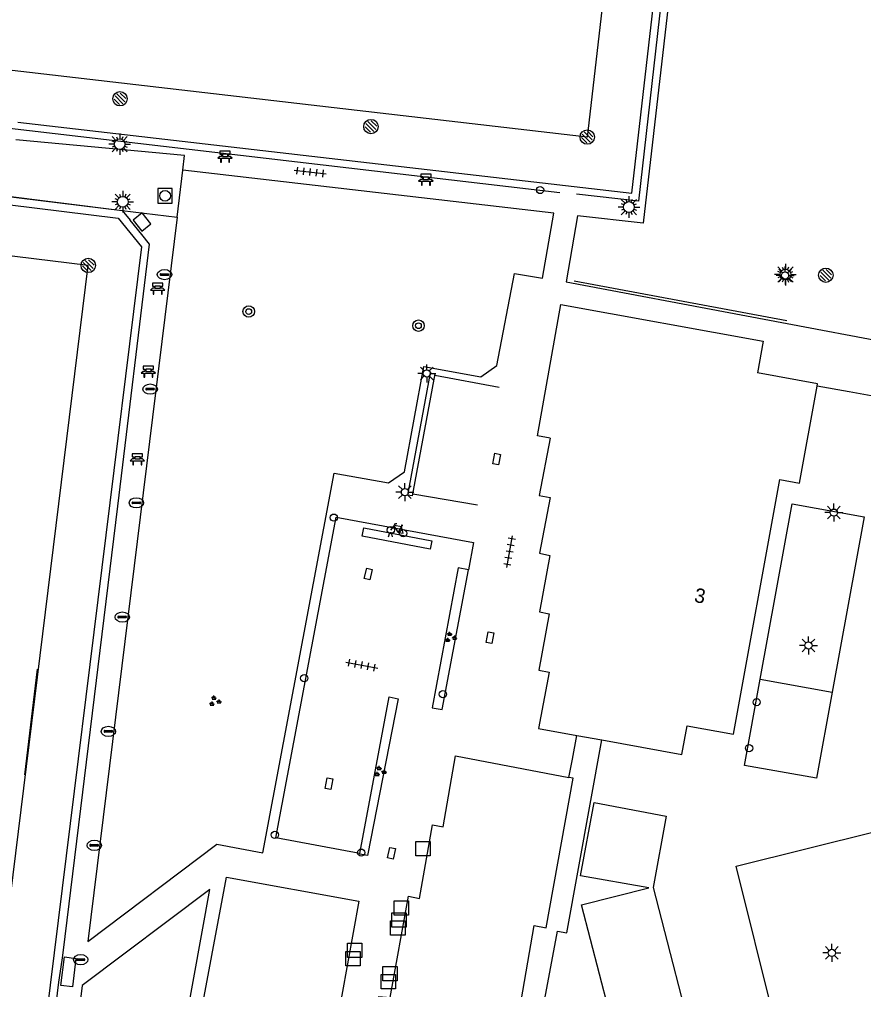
# Model space of a CAD drawing. Extents: x 132994 to 136000, y 393499 to 395512.
# Drawn here: x 134272.6 to 134331.3, y 394800.7 to 394868.2 of the extents above; entities that cross this region are included whole.
import ezdxf

# ---------------------------------------------------------------- set-up
doc = ezdxf.new("R2010")
doc.units = 0
for name, color, linetype in [('bs-afsc-ballenvanger', 7, 'Continuous'), ('bs-afsc-belijning', 7, 'Continuous'), ('bs-afsc-doel', 7, 'Continuous'), ('bs-afsc-hekwerk laag', 7, 'Continuous'), ('bs-afsc-poort', 7, 'Continuous'), ('bs-afsc-schoonlooprooster', 7, 'Continuous'), ('bs-symb-cornervlag', 7, 'Continuous'), ('bs-symb-sproeier', 7, 'Continuous'), ('bs-symb-veldverlichting', 7, 'Continuous'), ('gg-afsc-erfafscheiding', 7, 'Continuous'), ('gg-afsc-hekwerk', 7, 'Continuous'), ('gg-afsc-muur', 7, 'Continuous'), ('gg-anno-huisnummerreeks BGT', 7, 'Continuous'), ('gg-bbg-hoofdgebouw', 7, 'Continuous'), ('gg-knt-verharding', 7, 'Continuous'), ('gg-knt-verharding nz', 7, 'Continuous'), ('gt-symb-bank', 7, 'Continuous'), ('gt-symb-boom', 7, 'Continuous'), ('gt-symb-drainageput', 7, 'Continuous'), ('gt-symb-fietsenrek', 7, 'Continuous'), ('gt-symb-groenvak', 7, 'Continuous'), ('gt-symb-kolk center center', 7, 'Continuous'), ('gt-symb-lichtmast', 7, 'Continuous'), ('gt-symb-rioolschacht', 7, 'Continuous'), ('gt-symb-straatmeubilair', 7, 'Continuous'), ('gt-symb-tegel verharding', 7, 'Continuous'), ('gt-symb-verkeersbordpaal', 7, 'Continuous'), ('gt-symb-vlaggenmast', 7, 'Continuous')]:
    doc.layers.add(name, color=color, linetype=linetype)

# ---------------------------------------------------------------- blocks, each defined once
blk = doc.blocks.new('bs0-SPROEIER')
at = {"layer": 'bs-symb-sproeier'}
for p, q in [((-0.345, 0.203), (0.203, -0.345)), ((-0.212, 0.354), (0.345, -0.203)), ((0.025, 0.399), (0.399, 0.025)), ((-0.399, -0.025), (-0.025, -0.399))]:
    blk.add_line(p, q, dxfattribs=at)
blk.add_circle((0, 0), 0.5, dxfattribs=at)
blk = doc.blocks.new('bs0-CORNVLG')
at = {"layer": 'bs-symb-cornervlag'}
for p, q in [((-0.345, 0.203), (0.203, -0.345)), ((-0.212, 0.354), (0.345, -0.203)), ((0.025, 0.399), (0.399, 0.025)), ((-0.399, -0.025), (-0.025, -0.399))]:
    blk.add_line(p, q, dxfattribs=at)
blk.add_circle((0, 0), 0.5, dxfattribs=at)
blk = doc.blocks.new('bs0-VELDV')
at = {"layer": 'bs-symb-veldverlichting'}
for p, q in [((0, 0.75), (0, 0.375)), ((-0.375, 0), (-0.75, 0)), ((-0.53, 0.53), (-0.265, 0.265)), ((-0.346, 0.144), (-0.52, 0.215)), ((-0.215, 0.52), (-0.144, 0.346)), ((0.215, 0.52), (0.144, 0.346)), ((0.265, 0.265), (0.53, 0.53)), ((0.346, 0.144), (0.52, 0.215)), ((0.375, 0), (0.75, 0)), ((-0.265, -0.265), (-0.53, -0.53)), ((-0.346, -0.144), (-0.52, -0.215)), ((-0.144, -0.346), (-0.215, -0.52)), ((0, -0.375), (0, -0.75)), ((0.144, -0.346), (0.215, -0.52)), ((0.265, -0.265), (0.53, -0.53)), ((0.346, -0.144), (0.52, -0.215))]:
    blk.add_line(p, q, dxfattribs=at)
blk.add_circle((0, 0), 0.375, dxfattribs=at)
blk = doc.blocks.new('gt0-BANK')
at = {"layer": 'gt-symb-bank'}
for p, q in [((-0.504, 0.274), (-0.322, 0.274)), ((-0.314, 0.265), (-0.314, 0.007)), ((-0.308, 0), (-0.266, 0)), ((-0.258, 0.009), (-0.258, 0.265)), ((-0.251, 0.274), (0.252, 0.274)), ((-0.243, 0.547), (-0.243, 0.412)), ((0.244, 0.487), (0.244, 0.547)), ((0.26, 0.265), (0.26, 0.007)), ((0.266, 0), (0.305, 0)), ((0.311, 0.007), (0.311, 0.265)), ((0.319, 0.274), (0.501, 0.274))]:
    blk.add_line(p, q, dxfattribs=at)
for points in [[(-0.362, 0.761), (-0.362, 0.554), (-0.251, 0.554)], [(0.252, 0.554), (0.359, 0.554), (0.359, 0.761), (-0.362, 0.761)], [(-0.251, 0.404), (-0.362, 0.404), (-0.504, 0.274)], [(0.501, 0.274), (0.359, 0.404), (0.244, 0.404)]]:
    blk.add_lwpolyline(points, dxfattribs=at)
for centre, start, end in [((-0.308, 0.007), 180, 270), ((0.266, 0.007), 180, 270), ((0.305, 0.007), 270, 0)]:
    blk.add_arc(centre, 0.00643, start, end, dxfattribs=at)
for points, degree in [([(-0.322, 0.274), (-0.314, 0.273), (-0.314, 0.265)], 2), ([(-0.266, 0), (-0.258, 0), (-0.258, 0.009)], 2), ([(-0.258, 0.265), (-0.257, 0.274), (-0.251, 0.274)], 2), ([(-0.251, 0.554), (-0.243, 0.553), (-0.243, 0.547)], 2), ([(-0.243, 0.412), (-0.243, 0.404), (-0.251, 0.404)], 2), ([(-0.18, 0.554), (0, 0.554), (0.18, 0.554), (0.189, 0.553), (0.189, 0.547), (0.189, 0.48), (0.189, 0.412), (0.189, 0.404), (0.18, 0.404), (0, 0.404), (-0.18, 0.404), (-0.188, 0.404), (-0.188, 0.412), (-0.188, 0.48), (-0.188, 0.547), (-0.186, 0.554), (-0.18, 0.554)], 3), ([(0.244, 0.547), (0.245, 0.554), (0.252, 0.554)], 2), ([(0.244, 0.404), (0.244, 0.462), (0.244, 0.487)], 2), ([(0.252, 0.274), (0.26, 0.273), (0.26, 0.265)], 2), ([(0.311, 0.265), (0.312, 0.274), (0.319, 0.274)], 2)]:
    blk.add_open_spline(points, degree=degree, dxfattribs=at)
blk = doc.blocks.new('gt0-DPUT')
at = {"layer": 'gt-symb-drainageput'}
for p, q in [((-0.249, 0.055), (0.249, 0.055)), ((0.244, -0.054), (-0.253, -0.054))]:
    blk.add_line(p, q, dxfattribs=at)
for centre, radius, start, end in [((-0.253, 0), 0.0542, 85.47754, 270), ((0.244, 0.001), 0.0543, 269.99647, 85.47401)]:
    blk.add_arc(centre, radius, start, end, dxfattribs=at)
blk.add_ellipse((0, -0.001), major_axis=(0.502, 0), ratio=0.705307, dxfattribs=at)
blk = doc.blocks.new('gt0-RS')
at = {"layer": 'gt-symb-rioolschacht'}
blk.add_lwpolyline([(-0.5, -0.5), (0.5, -0.5), (0.5, 0.5), (-0.5, 0.5)], close=True, dxfattribs=at)
blk.add_circle((0, 0), 0.375, dxfattribs=at)
blk = doc.blocks.new('gt0-BOOM')
at = {"layer": 'gt-symb-boom'}
for radius in [0.4, 0.2]:
    blk.add_circle((0, 0), radius, dxfattribs=at)
blk = doc.blocks.new('gt0-LMAST')
at = {"layer": 'gt-symb-lichtmast'}
for p, q in [((-0.182, 0.173), (-0.447, 0.438)), ((-0.005, 0.246), (-0.005, 0.621)), ((0.172, 0.173), (0.437, 0.438)), ((-0.255, -0.004), (-0.63, -0.004)), ((-0.182, -0.181), (-0.447, -0.446)), ((-0.005, -0.254), (-0.005, -0.629)), ((0.437, -0.446), (0.172, -0.181)), ((0.245, -0.004), (0.62, -0.004))]:
    blk.add_line(p, q, dxfattribs=at)
blk.add_circle((-0.005, -0.004), 0.25, dxfattribs=at)
blk = doc.blocks.new('gt0-VPAAL')
at = {"layer": 'gt-symb-verkeersbordpaal'}
blk.add_circle((0, 0), 0.25, dxfattribs=at)
blk = doc.blocks.new('gt0-TEG1')
at = {"layer": 'gt-symb-tegel verharding'}
for p, q in [((-1.125, 0), (1.125, 0)), ((-0.9, -0.25), (-0.9, 0.25)), ((-0.45, -0.25), (-0.45, 0.25)), ((0, -0.25), (0, 0.25)), ((0.45, -0.25), (0.45, 0.25)), ((0.9, -0.25), (0.9, 0.25))]:
    blk.add_line(p, q, dxfattribs=at)
blk = doc.blocks.new('gt0-VMAST')
at = {"layer": 'gt-symb-vlaggenmast'}
blk.add_circle((0, 0), 0.25, dxfattribs=at)
blk = doc.blocks.new('gt0-GRVAK')
at = {"layer": 'gt-symb-groenvak'}
for p, q in [((-0.11, 0.189), (-0.228, 0.24)), ((-0.182, 0.153), (0.088, 0.153)), ((-0.091, 0.211), (-0.156, 0.322)), ((-0.047, 0.214), (-0.047, 0.393)), ((-0.004, 0.211), (0.061, 0.322)), ((0.015, 0.189), (0.133, 0.24)), ((0.262, -0.052), (0.197, 0.059)), ((0.305, -0.049), (0.305, 0.13)), ((0.349, -0.052), (0.414, 0.059)), ((-0.245, -0.228), (-0.363, -0.177)), ((-0.318, -0.264), (-0.047, -0.264)), ((-0.226, -0.206), (-0.291, -0.095)), ((-0.183, -0.203), (-0.183, -0.024)), ((-0.139, -0.206), (-0.074, -0.095)), ((-0.12, -0.228), (-0.002, -0.177)), ((0.243, -0.074), (0.125, -0.023)), ((0.17, -0.11), (0.441, -0.11)), ((0.368, -0.074), (0.486, -0.023))]:
    blk.add_line(p, q, dxfattribs=at)
blk = doc.blocks.new('gt0-KOLKCC')
at = {"layer": 'gt-symb-kolk center center'}
blk.add_lwpolyline([(-0.375, 0.2), (0.375, 0.2), (0.375, -0.2), (-0.375, -0.2)], close=True, dxfattribs=at)
blk = doc.blocks.new('DUMMY')
at = {"layer": 'gt-symb-straatmeubilair'}
blk.add_lwpolyline([(0.5, -0.5), (-0.5, -0.5), (-0.5, 0.5), (0.5, 0.5)], close=True, dxfattribs=at)
blk = doc.blocks.new('gt0-FREK')
at = {"layer": 'gt-symb-fietsenrek'}
for p, q in [((0.259, 0.762), (0.294, 0.823)), ((0.54, 0.335), (0.259, 0.762)), ((0.294, 0.823), (0.767, 0.714)), ((0.767, 0.714), (0.54, 0.335)), ((0.757, 0.841), (0.866, 0.816)), ((0.767, 0.714), (0.84, 0.822)), ((0.895, 0.252), (0.767, 0.714))]:
    blk.add_line(p, q, dxfattribs=at)
for points in [[(0.036, 0.476), (0.228, 0.708), (0.259, 0.762)], [(0.294, 0.823), (0.36, 0.937), (0.452, 0.935)], [(-0.124, 0), (-0.047, 0.312), (0.053, 0.312), (0.12, 0)], [(0.54, 0.335), (0.555, 0.305), (0.895, 0.252)]]:
    blk.add_lwpolyline(points, dxfattribs=at)
for centre in [(0.036, 0.476), (0.895, 0.252)]:
    blk.add_circle(centre, 0.252, dxfattribs=at)

msp = doc.modelspace()

# ---------------------------------------------------------------- linework, layer by layer
at = {"layer": 'bs-afsc-ballenvanger'}
for p, q in [((134326.01, 394847.202), (134311.209, 394849.946)), ((134275.672, 394803.231), (134279.476, 394834.293))]:
    msp.add_line(p, q, dxfattribs=at)
at = {"layer": 'bs-afsc-belijning'}
for points in [[(134212.698, 394871.524), (134220.086, 394935.145), (134319.474, 394923.675), (134312.12, 394859.978), (134212.698, 394871.524)], [(134277.408, 394851.045), (134178.173, 394863.209), (134170.357, 394799.755), (134269.563, 394787.552), (134277.408, 394851.045)]]:
    msp.add_lwpolyline(points, dxfattribs=at)
at = {"layer": 'bs-afsc-doel'}
msp.add_line((134272.991, 394815.611), (134273.876, 394822.958), dxfattribs=at)
at = {"layer": 'bs-afsc-hekwerk laag'}
for p, q in [((134310.206, 394856.107), (134271.524, 394860.626)), ((134260.845, 394857.202), (134279.761, 394854.879)), ((134279.761, 394854.879), (134280.334, 394854.202)), ((134326.01, 394847.202), (134311.209, 394849.946)), ((134275.589, 394802.718), (134275.672, 394803.231))]:
    msp.add_line(p, q, dxfattribs=at)
for points in [[(134318.332, 394878.862), (134315.687, 394855.507), (134311.366, 394856)], [(134279.476, 394834.293), (134281.657, 394852.53), (134281.141, 394853.188)], [(134296.307, 394810.143), (134290.46, 394811.233), (134294.656, 394833.546), (134304.205, 394831.769), (134303.853, 394829.875)], [(134272.717, 394784.548), (134273.416, 394785.108), (134275.352, 394801.192)]]:
    msp.add_lwpolyline(points, dxfattribs=at)
at = {"layer": 'bs-afsc-poort'}
for p, q in [((134281.141, 394853.188), (134280.334, 394854.202)), ((134333.595, 394841.654), (134330.348, 394842.245)), ((134310.845, 394815.426), (134311.088, 394816.703)), ((134275.352, 394801.192), (134275.589, 394802.718))]:
    msp.add_line(p, q, dxfattribs=at)
at = {"layer": 'bs-afsc-schoonlooprooster'}
msp.add_lwpolyline([(134281.145, 394853.422), (134281.766, 394853.932), (134281.152, 394854.713), (134280.531, 394854.203), (134281.145, 394853.422)], dxfattribs=at)
at = {"layer": 'gg-afsc-erfafscheiding'}
for p, q in [((134301.523, 394843.406), (134305.999, 394842.579)), ((134304.496, 394834.364), (134299.982, 394835.14))]:
    msp.add_line(p, q, dxfattribs=at)
at = {"layer": 'gg-afsc-hekwerk'}
for p, q in [((134330.348, 394842.245), (134328.11, 394842.653)), ((134333.595, 394841.654), (134330.348, 394842.245)), ((134311.088, 394816.703), (134311.387, 394818.357)), ((134310.845, 394815.426), (134311.088, 394816.703))]:
    msp.add_line(p, q, dxfattribs=at)
at = {"layer": 'gg-afsc-muur'}
msp.add_lwpolyline([(134299.939, 394835.014), (134299.649, 394835.072), (134301.221, 394843.575), (134301.511, 394843.517), (134299.939, 394835.014)], dxfattribs=at)
at = {"layer": 'gg-bbg-hoofdgebouw'}
msp.add_line((134311.387, 394818.357), (134313.143, 394818.039), dxfattribs=at)
for points in [[(134309.544, 394839.024), (134308.666, 394839.183), (134310.289, 394848.34), (134324.367, 394845.772), (134323.968, 394843.578)], [(134328.11, 394842.653), (134328.14, 394842.82), (134323.968, 394843.578)], [(134313.143, 394818.039), (134318.71, 394817.03), (134319.07, 394819.01), (134322.3, 394818.44), (134325.52, 394836.15), (134326.88, 394835.89), (134328.11, 394842.653)], [(134309.544, 394839.024), (134308.769, 394835.048), (134309.544, 394834.897), (134308.79, 394831.02), (134309.51, 394830.88), (134308.79, 394826.94), (134309.47, 394826.81), (134308.76, 394822.9), (134309.48, 394822.76), (134308.72, 394818.84), (134311.387, 394818.357)], [(134302.087, 394812), (134302.958, 394816.924), (134310.845, 394815.426)], [(134299.201, 394780.806), (134299.89, 394784.645), (134303.04, 394784.08), (134304.363, 394791.188), (134305.12, 394791.047), (134306.442, 394798.145), (134307.199, 394798.004), (134308.428, 394805.12), (134309.266, 394804.961), (134311.14, 394815.37), (134310.845, 394815.426)], [(134296.774, 394795.475), (134297.62, 394800.19), (134298.4, 394800.12), (134299.69, 394807.16), (134300.46, 394807.02), (134301.35, 394812.14), (134302.087, 394812)], [(134284.982, 394797.59), (134287.024, 394808.5), (134296.228, 394806.834), (134294.253, 394795.928)]]:
    msp.add_lwpolyline(points, dxfattribs=at)
at = {"layer": 'gg-knt-verharding'}
for p, q in [((134176.78, 394867.56), (134279.761, 394854.879)), ((134283.59, 394854.396), (134283.994, 394857.674)), ((134279.761, 394854.879), (134283.59, 394854.396))]:
    msp.add_line(p, q, dxfattribs=at)
for points in [[(134216.599, 394940.112), (134324.493, 394927.646), (134316.006, 394853.993), (134311.441, 394854.49), (134310.649, 394849.903)], [(134272.518, 394861.006), (134315.216, 394856.075), (134323.341, 394926.756), (134220.573, 394938.68), (134216.933, 394939.067), (134216.709, 394936.96)], [(134209.061, 394791.41), (134168.228, 394796.48), (134166.617, 394798.541), (134174.873, 394865.433), (134176.922, 394866.987), (134279.499, 394854.329), (134281.107, 394852.35), (134272.84, 394785.411), (134270.928, 394783.895), (134229.942, 394788.858)], [(134283.994, 394857.674), (134284.098, 394858.687), (134272.38, 394859.778)], [(134283.59, 394854.396), (134277.375, 394804.008), (134286.348, 394810.779), (134289.554, 394810.193), (134294.519, 394836.585), (134298.289, 394835.913), (134299.4, 394836.688), (134300.745, 394844.019), (134304.715, 394843.297), (134305.84, 394844.082), (134307.048, 394850.478), (134309.015, 394850.155), (134309.804, 394854.685), (134283.994, 394857.674)], [(134310.649, 394849.903), (134335.737, 394845.178), (134337.804, 394849.453), (134338.358, 394849.189)], [(134303.853, 394829.875), (134303.14, 394830.008), (134301.326, 394820.269), (134302.035, 394820.152), (134303.853, 394829.875)], [(134296.307, 394810.143), (134298.338, 394821.035), (134298.963, 394820.904), (134296.841, 394810), (134296.299, 394810.101), (134296.307, 394810.143)], [(134285.871, 394807.641), (134276.995, 394800.952), (134274.548, 394781.096), (134232.422, 394786.302), (134230.919, 394784.972), (134207.107, 394787.892), (134205.988, 394789.572), (134165.574, 394794.586)], [(134297.595, 394779.326), (134281.278, 394782.281), (134285.871, 394807.641)], [(134308.824, 394798.17), (134310.042, 394804.737), (134310.71, 394804.616)], [(134276.305, 394800.865), (134275.51, 394800.959), (134275.744, 394802.94), (134276.539, 394802.846), (134276.305, 394800.865)]]:
    msp.add_lwpolyline(points, dxfattribs=at)
at = {"layer": 'gg-knt-verharding nz'}
for p, q in [((134324.147, 394822.267), (134329.166, 394821.354)), ((134310.71, 394804.616), (134313.143, 394818.039))]:
    msp.add_line(p, q, dxfattribs=at)
for points in [[(134324.147, 394822.267), (134326.387, 394834.453), (134331.388, 394833.564), (134329.166, 394821.354)], [(134296.466, 394832.214), (134296.58, 394832.803), (134301.316, 394831.889), (134301.202, 394831.3), (134296.466, 394832.214)], [(134329.166, 394821.354), (134328.079, 394815.377), (134323.051, 394816.26), (134324.147, 394822.267)], [(134308.824, 394798.17), (134313.593, 394799.333), (134311.719, 394806.559), (134316.409, 394807.74), (134311.654, 394808.594), (134312.604, 394813.682), (134317.619, 394812.731), (134316.714, 394807.77), (134319.838, 394795.629), (134309.964, 394793.156), (134308.763, 394797.838)], [(134327.726, 394788.213), (134322.469, 394809.254), (134332.258, 394811.695), (134337.736, 394789.766), (134328.087, 394787.341)]]:
    msp.add_lwpolyline(points, dxfattribs=at)

# ---------------------------------------------------------------- block references
at = {"layer": 'bs-symb-cornervlag'}
for p in [(134312.12, 394859.978), (134277.408, 394851.045)]:
    msp.add_blockref('bs0-CORNVLG', p, dxfattribs=at)
at = {"layer": 'bs-symb-sproeier'}
for p in [(134279.613, 394862.64), (134297.072, 394860.709), (134328.718, 394850.368)]:
    msp.add_blockref('bs0-SPROEIER', p, dxfattribs=at)
at = {"layer": 'bs-symb-veldverlichting'}
for p in [(134279.594, 394859.482), (134279.804, 394855.475), (134315.019, 394855.108), (134325.906, 394850.41)]:
    msp.add_blockref('bs0-VELDV', p, dxfattribs=at)
at = {"layer": 'gt-symb-bank'}
for p in [(134286.923, 394858.231), (134300.896, 394856.63), (134282.237, 394849.051), (134281.594, 394843.269), (134280.824, 394837.186)]:
    msp.add_blockref('gt0-BANK', p, dxfattribs=at)
at = {"layer": 'gt-symb-boom'}
for p in [(134288.572, 394847.838), (134300.378, 394846.855)]:
    msp.add_blockref('gt0-BOOM', p, dxfattribs=at)
at = {"layer": 'gt-symb-drainageput'}
for p in [(134282.714, 394850.408), (134281.713, 394842.447), (134280.755, 394834.532), (134279.773, 394826.587), (134278.81, 394818.636), (134277.827, 394810.707), (134276.882, 394802.755)]:
    msp.add_blockref('gt0-DPUT', p, dxfattribs=at)
at = {"layer": 'gt-symb-fietsenrek'}
msp.add_blockref('gt0-FREK', (134298.424, 394832.162), dxfattribs=at)
at = {"layer": 'gt-symb-groenvak'}
for p in [(134302.594, 394825.169), (134286.2, 394820.728), (134297.688, 394815.837)]:
    msp.add_blockref('gt0-GRVAK', p, dxfattribs=at)
at = {"layer": 'gt-symb-kolk center center'}
for p, rotation in [((134305.818, 394837.577), 78.65208347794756), ((134296.886, 394829.578), 76.7604042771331), ((134305.358, 394825.152), -101.18632929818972), ((134294.145, 394815.003), 79.31044948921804), ((134298.499, 394810.156), 77.62174227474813)]:
    msp.add_blockref('gt0-KOLKCC', p, dxfattribs=dict(at, rotation=rotation))
at = {"layer": 'gt-symb-lichtmast'}
for p in [(134325.887, 394850.356), (134300.961, 394843.537), (134299.442, 394835.281), (134329.279, 394833.857), (134327.512, 394824.618), (134329.139, 394803.228)]:
    msp.add_blockref('gt0-LMAST', p, dxfattribs=at)
at = {"layer": 'gt-symb-rioolschacht'}
msp.add_blockref('gt0-RS', (134282.751, 394855.889), dxfattribs=at)
at = {"layer": 'gt-symb-straatmeubilair'}
for p in [(134300.696, 394810.47), (134299.19, 394806.348), (134299.028, 394805.51), (134298.942, 394804.95), (134295.943, 394803.395), (134295.833, 394802.818), (134298.28, 394801.215), (134298.393, 394801.784)]:
    msp.add_blockref('DUMMY', p, dxfattribs=at)
at = {"layer": 'gt-symb-tegel verharding'}
for p, rotation in [((134292.847, 394857.543), -6.257933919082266), ((134306.716, 394831.137), 80.03848340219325), ((134296.437, 394823.245), -10.894182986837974)]:
    msp.add_blockref('gt0-TEG1', p, dxfattribs=dict(at, rotation=rotation))
at = {"layer": 'gt-symb-verkeersbordpaal'}
for p in [(134308.839, 394856.29), (134323.906, 394820.669), (134323.381, 394817.464), (134296.398, 394810.2)]:
    msp.add_blockref('gt0-VPAAL', p, dxfattribs=at)
at = {"layer": 'gt-symb-vlaggenmast'}
for p in [(134294.493, 394833.505), (134292.433, 394822.336), (134302.079, 394821.224), (134290.385, 394811.434)]:
    msp.add_blockref('gt0-VMAST', p, dxfattribs=at)

# ---------------------------------------------------------------- texts
at = {"layer": 'gg-anno-huisnummerreeks BGT'}
msp.add_text('3', height=1, rotation=349.7, dxfattribs=at).set_placement((134319.514, 394827.645))

doc.saveas('drawing.dxf')
